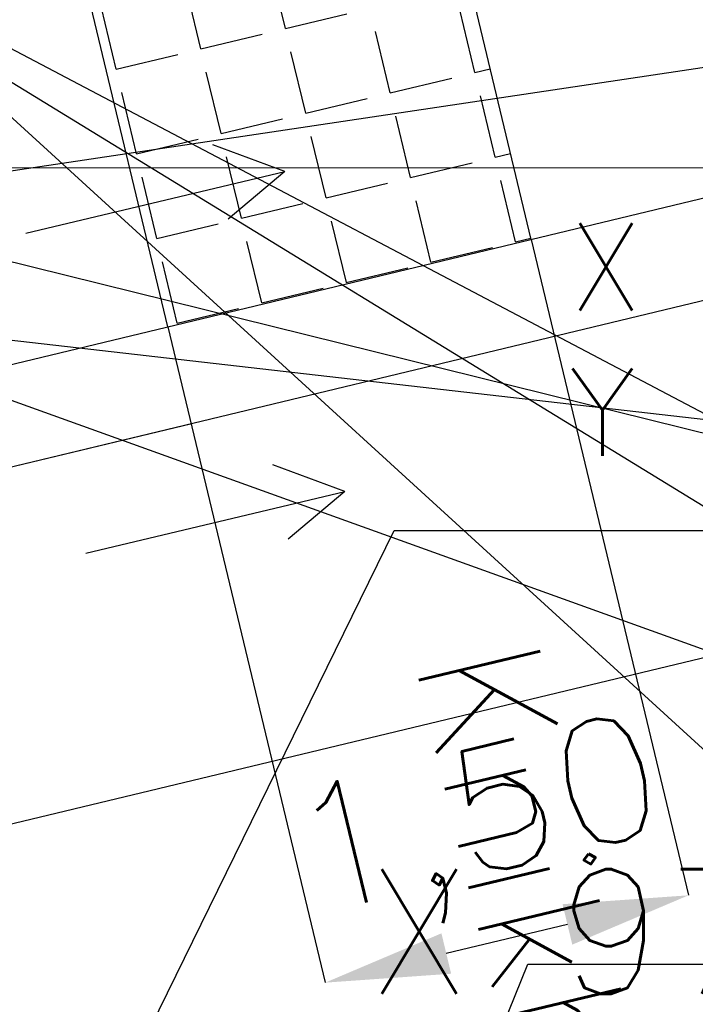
# Model space of a CAD drawing. Header units: millimetres. Extents: x 96940 to 101272, y 432237 to 434659.
# Tile 325 of 398: x 97304.12 to 97306.84, y 433584.79 to 433588.74. Entities that reach past the tile are written whole.
import ezdxf

# ---------------------------------------------------------------- set-up
doc = ezdxf.new("R2010")
doc.units = ezdxf.units.MM
for name, color, linetype in [('Ondergrond_Nieuw_IP', 8, 'Continuous'), ('R_BN_N_Kabels_en_leidingen_maatvoering', 1, 'Continuous'), ('R_BN_T_N_Cameratoezicht_knikmast_Tekst', 2, 'Continuous'), ('R_BN_T_N_Eindpunt_Voorziening', 1, 'Continuous'), ('R_BN_T_N_Eindpunt_Voorziening_Maatvoering', 1, 'Continuous'), ('R_BN_T_N_Halte_Perron-Maatvoering', 7, 'Continuous'), ('R_BN_T_N_HOOGTELIJN', 7, 'Continuous'), ('R_BN_T_N_Kokersysteem_Coordinaten', 1, 'Continuous'), ('R_BN_T_N_kokersysteem_maatvoering', 7, 'Continuous'), ('R_BN_T_N_Opsluitband', 1, 'Continuous')]:
    doc.layers.add(name, color=color, linetype=linetype)
doc.layers.add('R_BN_T_N_Coordinaten', color=7, linetype='Continuous', lineweight=25)
doc.styles.get("Standard").update_dxf_attribs({"font": 'romans.shx'})
doc.dimstyles.new('RET 1-500', dxfattribs={"dimtxt": 1, "dimasz": 1, "dimexe": 0.3, "dimexo": 0, "dimgap": 0.3, "dimtad": 1, "dimdec": 3, "dimzin": 1, "dimtxsty": 'Standard', "dimcen": 0, "dimclrd": 1, "dimclre": 1, "dimclrt": 7, "dimaunit": 2, "dimadec": 4, "dimazin": 0, "dimtfac": 1, "dimtdec": 3, "dimtofl": 0, "dimtmove": 0, "dimatfit": 0, "dimfxl": 1, "dimarcsym": 0})

# ---------------------------------------------------------------- blocks, each defined once
blk = doc.blocks.new('*D702')
at = {"layer": 'Defpoints', "color": 0, "transparency": 16777216}
for p in [(97306.1762, 433587.8579), (97304.7177, 433587.5076), (97305.3494, 433584.8771)]:
    blk.add_point(p, dxfattribs=at)
at = {"layer": 'R_BN_T_N_Eindpunt_Voorziening_Maatvoering', "color": 1, "lineweight": -2, "transparency": 16777216}
for p, q in [((97306.1762, 433587.8579), (97306.8079, 433585.2274)), ((97304.7177, 433587.5076), (97305.3494, 433584.8771)), ((97306.3217, 433585.1106), (97305.8356, 433584.9939))]:
    blk.add_line(p, q, dxfattribs=at)
at = {"layer": 'R_BN_T_N_Eindpunt_Voorziening_Maatvoering', "color": 1, "transparency": 16777216}
for points in [[(97306.3023, 433585.1917), (97306.3412, 433585.0296), (97306.8079, 433585.2274)], [(97305.8161, 433585.0749), (97305.855, 433584.9129), (97305.3494, 433584.8771)]]:
    blk.add_solid(points, dxfattribs=at)
at = {"layer": 'R_BN_T_N_Eindpunt_Voorziening_Maatvoering', "color": 7, "transparency": 16777216, "insert": (97305.9741, 433585.4875), "char_height": 0.5, "attachment_point": 5, "rotation": 13.5038}
blk.add_mtext('1,50', dxfattribs=at)
blk = doc.blocks.new('*D704')
at = {"layer": 'Defpoints', "color": 0, "transparency": 16777216}
for p in [(97302.2893, 433597.6197), (97304.8139, 433587.1189), (97302.8546, 433586.6479)]:
    blk.add_point(p, dxfattribs=at)
at = {"layer": 'R_BN_T_N_Eindpunt_Voorziening_Maatvoering', "color": 1, "lineweight": -2, "transparency": 16777216}
for p, q in [((97302.2893, 433597.6197), (97300.33, 433597.1486)), ((97300.4469, 433596.6625), (97302.7377, 433587.134)), ((97304.8139, 433587.1189), (97302.8546, 433586.6479))]:
    blk.add_line(p, q, dxfattribs=at)
at = {"layer": 'R_BN_T_N_Eindpunt_Voorziening_Maatvoering', "color": 1, "transparency": 16777216}
for points in [[(97300.5279, 433596.682), (97300.3658, 433596.643), (97300.33, 433597.1486)], [(97302.8188, 433587.1535), (97302.6567, 433587.1145), (97302.8546, 433586.6479)]]:
    blk.add_solid(points, dxfattribs=at)
at = {"layer": 'R_BN_T_N_Eindpunt_Voorziening_Maatvoering', "color": 7, "transparency": 16777216, "insert": (97302.2959, 433590.8865), "char_height": 0.5, "attachment_point": 5, "rotation": 283.5187}
blk.add_mtext('10,80', dxfattribs=at)

msp = doc.modelspace()

# ---------------------------------------------------------------- hatches: boundary and pattern name
at = {"layer": 'Ondergrond_Nieuw_IP'}
h = msp.add_hatch(dxfattribs=at)
h.set_pattern_fill('ANGLE', color=256, scale=0.05, angle=13.5)
h.set_pattern_definition([(13.5, (-3.96203, 13.1327), (-0.08153079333, 0.3396001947), [0.254, -0.09525]), (103.5, (-3.96203, 13.1327), (-0.3396001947, -0.08153079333), [0.254, -0.09525])])
h.paths.add_polyline_path([(97303.74771, 433597.97034), (97302.28927, 433597.61969), (97304.71778, 433587.50721), (97306.17622, 433587.85785)])

# ---------------------------------------------------------------- linework, layer by layer
for p, q in [((97306.17622, 433587.85785), (97303.74771, 433597.97034)), ((97304.71778, 433587.50721), (97302.28927, 433597.61969)), ((97276.16146, 433580.64159), (97310.5126, 433588.90042)), ((97310.21709, 433588.41797), (97276.64379, 433580.34615))]:
    msp.add_line(p, q, dxfattribs=at)
at = {"layer": 'R_BN_T_N_Cameratoezicht_knikmast_Tekst', "color": 7}
for p, q in [((97305.18753, 433588.13025), (97304.89852, 433588.23809)), ((97304.14817, 433587.88341), (97305.18753, 433588.13025)), ((97305.18753, 433588.13025), (97304.9602, 433587.93991)), ((97305.42769, 433586.84667), (97305.13868, 433586.95451)), ((97304.38833, 433586.59983), (97305.42769, 433586.84667)), ((97305.42769, 433586.84667), (97305.20036, 433586.65633))]:
    msp.add_line(p, q, dxfattribs=at)
at = {"layer": 'R_BN_T_N_Eindpunt_Voorziening', "color": 1}
msp.add_lwpolyline([(97311.64045, 433590.19944, 0.25, 0.25, 0), (97309.3068, 433589.63901, 5, 5, 0)], format="xyseb", dxfattribs=at)
at = {"layer": 'R_BN_T_N_HOOGTELIJN'}
for p, q in [((97337.86717, 433593.17482), (97298.30555, 433587.26904)), ((97332.92198, 433592.43653), (97298.83554, 433584.25069))]:
    msp.add_line(p, q, dxfattribs=at)
at = {"layer": 'R_BN_T_N_kokersysteem_maatvoering', "color": 1}
msp.add_line((97313.67001, 433583.57936), (97303.94756, 433588.69759), dxfattribs=at)
at = {"layer": 'R_BN_T_N_Opsluitband'}
msp.add_line((97304.0887, 433587.2136), (97307.79622, 433585.87971), dxfattribs=at)

# ---------------------------------------------------------------- texts
at = {"layer": 'R_BN_T_N_Cameratoezicht_knikmast_Tekst', "color": 7, "insert": (97306.38353, 433584.05568), "char_height": 0.5, "attachment_point": 5, "rotation": 283.44613}
msp.add_mtext_dynamic_manual_height_columns('Knikbeweging', width=2.8451495, gutter_width=12.5, heights=[0], dxfattribs=at)
at = {"layer": 'R_BN_T_N_Halte_Perron-Maatvoering', "color": 7, "insert": (97306.32692, 433586.99007), "char_height": 0.35, "attachment_point": 7}
msp.add_mtext('X 97297.757\\PY 433570.671', dxfattribs=at)
at = {"layer": 'R_BN_T_N_Kokersysteem_Coordinaten', "color": 7, "insert": (97309.92653, 433583.99895), "char_height": 0.5, "attachment_point": 9}
msp.add_mtext('X 97293.130\\PY 433577.860', dxfattribs=at)

# ---------------------------------------------------------------- dimensions: what is measured, and where the dimension line sits
at = {"layer": 'R_BN_T_N_Eindpunt_Voorziening_Maatvoering'}
for base, p1, p2, angle, picture, middle in [((97302.85461, 433586.64786), (97302.28927, 433597.61969), (97304.81391, 433587.11892), 283.5187, '*D704', (97301.8607, 433590.78182)), ((97305.34939, 433584.87713), (97306.17622, 433587.85785), (97304.71769, 433587.50758), 193.50383, '*D702', (97306.07866, 433585.05226))]:
    dim = msp.add_linear_dim(base=base, p1=p1, p2=p2, angle=angle, dimstyle='RET 1-500', override={"dimtxt": 0.5, "dimasz": 0.5, "dimexe": 0, "dimgap": 0.15, "dimdec": 2, "dimzin": 0, "dimtofl": 1, "dimatfit": 2}, dxfattribs=at)
    dim.commit()
    dim.dimension.update_dxf_attribs({"geometry": picture, "text_midpoint": middle, "dimtype": 161})

# ---------------------------------------------------------------- leaders
at = {"layer": 'R_BN_N_Kabels_en_leidingen_maatvoering', "color": 1, "annotation_type": 0, "has_hookline": 1, "hookline_direction": 0, "text_width": 10.71429}
for points in [[(97303.32221, 433588.95833), (97315.03789, 433581.78794), (97315.33789, 433581.78794)], [(97303.61079, 433588.78471), (97317.18799, 433576.39402), (97317.48799, 433576.39402)]]:
    msp.add_leader(points, dimstyle='RET 1-500', override={"dimasz": 0.3, "dimexe": 0, "dimzin": 0, "dimtofl": 1, "dimatfit": 2}, dxfattribs=at)
at = {"layer": 'R_BN_T_N_Coordinaten', "annotation_type": 0, "has_hookline": 1, "hookline_direction": 0, "text_width": 10.42857}
msp.add_leader([(97293.05845, 433590.50137), (97314.93037, 433585.08487)], dimstyle='RET 1-500', override={"dimexe": 0, "dimzin": 0, "dimtofl": 1, "dimatfit": 2}, dxfattribs=at)
at = {"layer": 'R_BN_T_N_Halte_Perron-Maatvoering', "annotation_type": 0, "has_hookline": 1, "hookline_direction": 0}
for points, text_width in [([(97297.75662, 433570.6714), (97305.62692, 433586.69007), (97306.02692, 433586.69007)], 3.65), ([(97300.605, 433571.35817), (97306.16292, 433584.95073), (97306.56292, 433584.95073)], 3.75)]:
    msp.add_leader(points, dimstyle='RET 1-500', override={"dimasz": 0.4, "dimexe": 0, "dimzin": 0, "dimtofl": 1, "dimatfit": 2}, dxfattribs=dict(at, text_width=text_width))
at = {"layer": 'R_BN_T_N_Kokersysteem_Coordinaten', "color": 7, "annotation_type": 0, "has_hookline": 1, "hookline_direction": 0, "text_width": 5.33333}
for points in [[(97299.95455, 433588.14867), (97314.87448, 433588.1404)], [(97300.02571, 433587.91894), (97315.51127, 433586.15026)]]:
    msp.add_leader(points, dimstyle='RET 1-500', override={"dimasz": 0.5, "dimexe": 0, "dimzin": 0, "dimtofl": 1, "dimatfit": 2}, dxfattribs=at)

doc.saveas('drawing.dxf')
